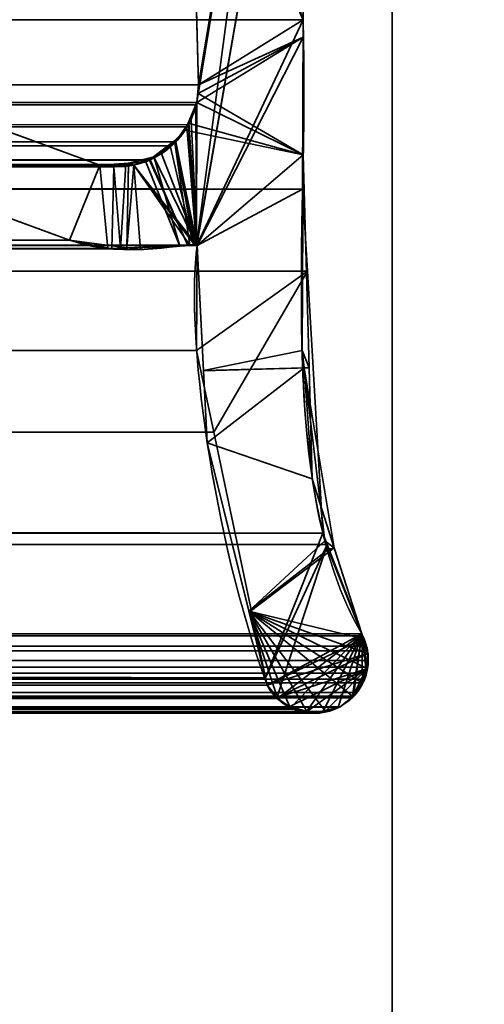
# Model space of a CAD drawing. Header units: millimetres. Extents: x -603 to 3703, y -120 to 249.
# Tile 631 of 656: x 1984.05 to 1988.35, y -6.5 to 2.65. Entities that reach past the tile are written whole.
import ezdxf

# ---------------------------------------------------------------- set-up
doc = ezdxf.new("R2010")
doc.units = ezdxf.units.MM
doc.layers.add('152', color=7, linetype='Continuous', true_color=0xffffff)

# ---------------------------------------------------------------- blocks, each defined once
blk = doc.blocks.new('UG_SURFACE_002')
at = {"layer": '152', "color": 252, "linetype": 'Continuous', "lineweight": 35}
for points in [[(2177.5, -30, 2213.0001), (2177.5, 229.8, 2213.0001), (822.5, 229.8, 2213.0001), (822.5, -30, 2213.0001)], [(972.5, -30, 2063), (972.5, 229.8, 2063), (2027.4999, 229.8, 2063), (2027.4999, -30, 2063)]]:
    blk.add_3dface(points, dxfattribs=at)
blk = doc.blocks.new('UG_SURFACE_148')
at = {"layer": '152', "color": 7, "linetype": 'Continuous', "lineweight": 35}
for points in [[(1985.7049, 2.0412, 2019.2049), (1985.6224, 4.9715, 2019.1224), (1986.5888, 7.3541, 2020.0887)], [(1985.6853, 0.5531, 2019.1853), (1986.5888, 7.3541, 2020.0887), (1986.6327, 6.0214, 2020.1328), (1986.6284, 5.9608, 2020.1285)], [(1985.6882, 1.8784, 2019.1882), (1986.5888, 7.3541, 2020.0887), (1985.6853, 0.5531, 2019.1853)], [(1986.5888, 7.3541, 2020.0887), (1985.6882, 1.8784, 2019.1882), (1985.7049, 2.0412, 2019.2049)], [(1986.675, 2.6459, 2020.175), (1986.6284, 5.9608, 2020.1285), (1013.3716, 5.9608, 2020.1285), (1013.325, 2.6459, 2020.175)], [(1985.6876, 0.5521, 2019.1877), (1985.6853, 0.5531, 2019.1853), (1986.6284, 5.9608, 2020.1285)], [(1985.6876, 0.5521, 2019.1877), (1986.6284, 5.9608, 2020.1285), (1986.675, 2.6459, 2020.175)], [(1014.2951, 2.0412, 2019.2049), (1014.3776, 4.9715, 2019.1224), (1985.6224, 4.9715, 2019.1224), (1985.7049, 2.0412, 2019.2049)], [(1986.6695, 1.0733, 2020.1695), (1013.325, 2.6459, 2020.175), (1013.2391, 0.3109, 2020.2608)], [(1986.6695, 1.0733, 2020.1695), (1986.675, 2.6459, 2020.175), (1013.325, 2.6459, 2020.175)], [(1986.675, 2.6459, 2020.175), (1986.6695, 1.0733, 2020.1695), (1985.6925, 0.5499, 2019.1925), (1985.6876, 0.5521, 2019.1877)], [(1014.2951, 2.0412, 2019.2049), (1985.7049, 2.0412, 2019.2049), (1985.6882, 1.8784, 2019.1882), (1014.3118, 1.8784, 2019.1882)], [(1017.1266, 1.997, 2016.3734), (1015.2102, 1.295, 2018.2898), (1984.7898, 1.295, 2018.2898), (1982.8734, 1.997, 2016.3734)], [(1984.5084, 0.5991, 2018.0085), (1983.0514, 1.1329, 2016.5515), (1982.8734, 1.997, 2016.3734), (1984.7898, 1.295, 2018.2898)], [(1014.3118, 1.8784, 2019.1882), (1985.6882, 1.8784, 2019.1882), (1985.6794, 1.8545, 2019.1793)], [(1985.6794, 1.8545, 2019.1793), (1014.3186, 1.8526, 2019.1815), (1014.3118, 1.8784, 2019.1882)], [(1014.3309, 1.8061, 2019.1691), (1014.3186, 1.8526, 2019.1815), (1985.6794, 1.8545, 2019.1793)], [(1014.3309, 1.8061, 2019.1691), (1985.6794, 1.8545, 2019.1793), (1985.6114, 1.6712, 2019.1114)], [(1985.6853, 0.5531, 2019.1853), (1985.6114, 1.6712, 2019.1114), (1985.6794, 1.8545, 2019.1793)], [(1985.6794, 1.8545, 2019.1793), (1985.6882, 1.8784, 2019.1882), (1985.6853, 0.5531, 2019.1853)], [(1014.3309, 1.8061, 2019.1691), (1985.6114, 1.6712, 2019.1114), (1985.5958, 1.65, 2019.0959)], [(1985.5958, 1.65, 2019.0959), (1014.405, 1.6498, 2019.0949), (1014.3309, 1.8061, 2019.1691)], [(1014.405, 1.6498, 2019.0949), (1985.5958, 1.65, 2019.0959), (1985.4931, 1.5104, 2018.9931)], [(1014.4185, 1.6214, 2019.0816), (1014.405, 1.6498, 2019.0949), (1985.4931, 1.5104, 2018.9931)], [(1985.6853, 0.5531, 2019.1853), (1985.4931, 1.5104, 2018.9931), (1985.5958, 1.65, 2019.0959)], [(1985.5958, 1.65, 2019.0959), (1985.6114, 1.6712, 2019.1114), (1985.6853, 0.5531, 2019.1853)], [(1014.4185, 1.6214, 2019.0816), (1985.4931, 1.5104, 2018.9931), (1985.4424, 1.4748, 2018.9424)], [(1985.4424, 1.4748, 2018.9424), (1014.5568, 1.4693, 2018.9433), (1014.4185, 1.6214, 2019.0816)], [(1014.5789, 1.4448, 2018.9211), (1014.5568, 1.4693, 2018.9433), (1985.4424, 1.4748, 2018.9424)], [(1014.5789, 1.4448, 2018.9211), (1985.4424, 1.4748, 2018.9424), (1985.2571, 1.3446, 2018.7571)], [(1985.6576, 0.5519, 2019.1576), (1985.604, 0.5495, 2019.104), (1985.2571, 1.3446, 2018.7571), (1985.4424, 1.4748, 2018.9424)], [(1985.4424, 1.4748, 2018.9424), (1985.4931, 1.5104, 2018.9931), (1985.6576, 0.5519, 2019.1576)], [(1985.4931, 1.5104, 2018.9931), (1985.6853, 0.5531, 2019.1853), (1985.6787, 0.5528, 2019.1786)], [(1985.6787, 0.5528, 2019.1786), (1985.6576, 0.5519, 2019.1576), (1985.4931, 1.5104, 2018.9931)], [(1014.5789, 1.4448, 2018.9211), (1985.2571, 1.3446, 2018.7571), (1985.2486, 1.3429, 2018.7485)], [(1985.2486, 1.3429, 2018.7485), (1014.7544, 1.3555, 2018.7457), (1014.5789, 1.4448, 2018.9211)], [(1014.8538, 1.3048, 2018.6462), (1014.7544, 1.3555, 2018.7457), (1985.2486, 1.3429, 2018.7485)], [(1014.9699, 1.3016, 2018.5301), (1014.8538, 1.3048, 2018.6462), (1985.2486, 1.3429, 2018.7485)], [(1985.2486, 1.3429, 2018.7485), (1985.0287, 1.3001, 2018.5287), (1014.9699, 1.3016, 2018.5301)], [(1014.9699, 1.3016, 2018.5301), (1985.0287, 1.3001, 2018.5287), (1984.9199, 1.2788, 2018.42)], [(1015.2102, 1.295, 2018.2898), (1014.9699, 1.3016, 2018.5301), (1984.9199, 1.2788, 2018.42)], [(1984.9199, 1.2788, 2018.42), (1984.7898, 1.295, 2018.2898), (1015.2102, 1.295, 2018.2898)], [(1984.7898, 1.295, 2018.2898), (1984.9199, 1.2788, 2018.42), (1984.8992, 0.5179, 2018.3992), (1984.5084, 0.5991, 2018.0085)], [(1984.9817, 0.5216, 2018.4817), (1984.9199, 1.2788, 2018.42), (1985.0287, 1.3001, 2018.5287)], [(1985.604, 0.5495, 2019.104), (1984.9817, 0.5216, 2018.4817), (1985.0287, 1.3001, 2018.5287), (1985.2486, 1.3429, 2018.7485)], [(1985.2486, 1.3429, 2018.7485), (1985.2571, 1.3446, 2018.7571), (1985.604, 0.5495, 2019.104)], [(1984.9817, 0.5216, 2018.4817), (1984.8992, 0.5179, 2018.3992), (1984.9199, 1.2788, 2018.42)], [(1983.0514, 1.1329, 2016.5515), (1984.5084, 0.5991, 2018.0085), (1015.4916, 0.5991, 2018.0085), (1016.9486, 1.1329, 2016.5515)], [(1013.2391, 0.3109, 2020.2608), (1986.7144, 0.3099, 2020.2143), (1986.6695, 1.0733, 2020.1695)], [(1985.6869, -0.4242, 2019.187), (1985.6925, 0.5499, 2019.1925), (1986.6695, 1.0733, 2020.1695), (1986.7144, 0.3099, 2020.2143)], [(1014.2697, -0.8721, 2019.2304), (1985.6925, 0.5499, 2019.1925), (1985.6869, -0.4242, 2019.187)], [(1014.2697, -0.8721, 2019.2304), (1014.3075, 0.5499, 2019.1925), (1985.6925, 0.5499, 2019.1925)], [(1014.3124, 0.5521, 2019.1877), (1985.6876, 0.5521, 2019.1877), (1985.6925, 0.5499, 2019.1925), (1014.3075, 0.5499, 2019.1925)], [(1985.6853, 0.5531, 2019.1853), (1014.3124, 0.5521, 2019.1877), (1014.3147, 0.5531, 2019.1853)], [(1985.6853, 0.5531, 2019.1853), (1985.6876, 0.5521, 2019.1877), (1014.3124, 0.5521, 2019.1877)], [(1014.3147, 0.5531, 2019.1853), (1014.3213, 0.5528, 2019.1786), (1985.6787, 0.5528, 2019.1786)], [(1985.6787, 0.5528, 2019.1786), (1985.6853, 0.5531, 2019.1853), (1014.3147, 0.5531, 2019.1853)], [(1014.3213, 0.5528, 2019.1786), (1014.3424, 0.5517, 2019.1576), (1985.6576, 0.5519, 2019.1576)], [(1985.6576, 0.5519, 2019.1576), (1985.6787, 0.5528, 2019.1786), (1014.3213, 0.5528, 2019.1786)], [(1985.604, 0.5495, 2019.104), (1985.6576, 0.5519, 2019.1576), (1014.3424, 0.5517, 2019.1576)], [(1014.3424, 0.5517, 2019.1576), (1014.3961, 0.5491, 2019.1038), (1985.604, 0.5495, 2019.104)], [(1984.9817, 0.5216, 2018.4817), (1985.604, 0.5495, 2019.104), (1014.3961, 0.5491, 2019.1038)], [(1014.3961, 0.5491, 2019.1038), (1015.0189, 0.5188, 2018.481), (1984.9817, 0.5216, 2018.4817)], [(1015.077, 0.516, 2018.4231), (1984.5084, 0.5991, 2018.0085), (1984.8992, 0.5179, 2018.3992)], [(1015.077, 0.516, 2018.4231), (1015.4916, 0.5991, 2018.0085), (1984.5084, 0.5991, 2018.0085)], [(1984.8992, 0.5179, 2018.3992), (1984.9817, 0.5216, 2018.4817), (1015.0189, 0.5188, 2018.481)], [(1984.8992, 0.5179, 2018.3992), (1015.0189, 0.5188, 2018.481), (1015.077, 0.516, 2018.4231)], [(1986.8573, -2.122, 2020.3571), (1013.2391, 0.3109, 2020.2608), (1013.1508, -2.0882, 2020.3493)], [(1986.8573, -2.122, 2020.3571), (1986.7144, 0.3099, 2020.2143), (1013.2391, 0.3109, 2020.2608)], [(1986.7144, 0.3099, 2020.2143), (1985.8462, -1.1821, 2019.3462), (1985.6869, -0.4242, 2019.187)], [(1986.7144, 0.3099, 2020.2143), (1986.8573, -2.122, 2020.3571), (1986.3259, -3.4653, 2019.8257), (1985.8462, -1.1821, 2019.3462)], [(1985.6869, -0.4242, 2019.187), (1014.1946, -1.1999, 2019.3055), (1014.2697, -0.8721, 2019.2304)], [(1985.6869, -0.4242, 2019.187), (1985.8462, -1.1821, 2019.3462), (1014.1946, -1.1999, 2019.3055)], [(1014.1946, -1.1999, 2019.3055), (1985.8462, -1.1821, 2019.3462), (1986.3259, -3.4653, 2019.8257)], [(1986.3259, -3.4653, 2019.8257), (1013.6755, -3.4656, 2019.8245), (1014.1946, -1.1999, 2019.3055)], [(1013.1508, -2.0882, 2020.3493), (1013.0994, -2.223, 2020.4005), (1986.8972, -2.2255, 2020.3972)], [(1013.1508, -2.0882, 2020.3493), (1986.8972, -2.2255, 2020.3972), (1986.8573, -2.122, 2020.3571)], [(1986.3259, -3.4653, 2019.8257), (1986.8573, -2.122, 2020.3571), (1986.8972, -2.2255, 2020.3972)], [(1986.8972, -2.2255, 2020.3972), (1013.0994, -2.223, 2020.4005), (1012.7817, -3.0566, 2020.7183)], [(1012.7817, -3.0566, 2020.7183), (1987.2183, -3.0566, 2020.7183), (1986.8972, -2.2255, 2020.3972)], [(1986.4295, -3.6511, 2019.9294), (1986.3398, -3.5319, 2019.8398), (1986.3259, -3.4653, 2019.8257), (1986.8972, -2.2255, 2020.3972)], [(1986.8972, -2.2255, 2020.3972), (1987.2183, -3.0566, 2020.7183), (1986.4367, -3.6559, 2019.9368), (1986.4295, -3.6511, 2019.9294)], [(1987.2634, -3.1716, 2020.7634), (1987.2252, -3.074, 2020.7253), (1012.7748, -3.074, 2020.7253), (1012.7366, -3.1716, 2020.7634)], [(1012.7748, -3.074, 2020.7253), (1987.2252, -3.074, 2020.7253), (1987.2183, -3.0566, 2020.7183), (1012.7817, -3.0566, 2020.7183)], [(1986.5602, -3.7382, 2020.0603), (1986.4367, -3.6559, 2019.9368), (1987.2183, -3.0566, 2020.7183)], [(1987.2183, -3.0566, 2020.7183), (1986.7063, -3.7758, 2020.2062), (1986.5836, -3.7538, 2020.0837), (1986.5602, -3.7382, 2020.0603)], [(1987.2183, -3.0566, 2020.7183), (1986.8606, -3.7769, 2020.3607), (1986.8026, -3.7931, 2020.3025), (1986.7063, -3.7758, 2020.2062)], [(1987.2183, -3.0566, 2020.7183), (1987.0005, -3.7378, 2020.5004), (1986.8606, -3.7769, 2020.3607)], [(1987.1287, -3.6509, 2020.6287), (1987.0169, -3.7332, 2020.5169), (1987.0005, -3.7378, 2020.5004), (1987.2183, -3.0566, 2020.7183)], [(1987.2183, -3.0566, 2020.7183), (1987.1422, -3.6359, 2020.642), (1987.1287, -3.6509, 2020.6287)], [(1987.2247, -3.5105, 2020.7248), (1987.1737, -3.6004, 2020.6738), (1987.1422, -3.6359, 2020.642), (1987.2183, -3.0566, 2020.7183)], [(1987.2183, -3.0566, 2020.7183), (1987.2698, -3.3666, 2020.7696), (1987.2622, -3.4209, 2020.7622)], [(1987.2183, -3.0566, 2020.7183), (1987.2252, -3.074, 2020.7253), (1987.2634, -3.1716, 2020.7634), (1987.2681, -3.2122, 2020.7682)], [(1987.2681, -3.2122, 2020.7682), (1987.2786, -3.3021, 2020.7787), (1987.2698, -3.3666, 2020.7696), (1987.2183, -3.0566, 2020.7183)], [(1987.2622, -3.4209, 2020.7622), (1987.2442, -3.4761, 2020.7443), (1987.2247, -3.5105, 2020.7248), (1987.2183, -3.0566, 2020.7183)], [(1012.7366, -3.1716, 2020.7634), (1012.7319, -3.2122, 2020.7682), (1987.2681, -3.2122, 2020.7682)], [(1012.7366, -3.1716, 2020.7634), (1987.2681, -3.2122, 2020.7682), (1987.2634, -3.1716, 2020.7634)], [(1987.2681, -3.2122, 2020.7682), (1012.7319, -3.2122, 2020.7682), (1012.7214, -3.3021, 2020.7787)], [(1987.2786, -3.3021, 2020.7787), (1987.2681, -3.2122, 2020.7682), (1012.7214, -3.3021, 2020.7787)], [(1012.7214, -3.3021, 2020.7787), (1012.7302, -3.3666, 2020.7696), (1987.2698, -3.3666, 2020.7696), (1987.2786, -3.3021, 2020.7787)], [(1987.2698, -3.3666, 2020.7696), (1012.7302, -3.3666, 2020.7696), (1012.7378, -3.4209, 2020.7622)], [(1987.2622, -3.4209, 2020.7622), (1987.2698, -3.3666, 2020.7696), (1012.7378, -3.4209, 2020.7622)], [(1987.2622, -3.4209, 2020.7622), (1012.7378, -3.4209, 2020.7622), (1012.7558, -3.4761, 2020.7443)], [(1987.2442, -3.4761, 2020.7443), (1987.2622, -3.4209, 2020.7622), (1012.7558, -3.4761, 2020.7443)], [(1986.3398, -3.5319, 2019.8398), (1013.6602, -3.5319, 2019.8398), (1013.6755, -3.4656, 2019.8245)], [(1013.6755, -3.4656, 2019.8245), (1986.3259, -3.4653, 2019.8257), (1986.3398, -3.5319, 2019.8398)], [(1012.7558, -3.4761, 2020.7443), (1012.7753, -3.5105, 2020.7248), (1987.2247, -3.5105, 2020.7248), (1987.2442, -3.4761, 2020.7443)], [(1987.1737, -3.6004, 2020.6738), (1012.7753, -3.5105, 2020.7248), (1012.8263, -3.6004, 2020.6738)], [(1987.1737, -3.6004, 2020.6738), (1987.2247, -3.5105, 2020.7248), (1012.7753, -3.5105, 2020.7248)], [(1013.5705, -3.6511, 2019.9294), (1986.3398, -3.5319, 2019.8398), (1986.4295, -3.6511, 2019.9294)], [(1013.5705, -3.6511, 2019.9294), (1013.6602, -3.5319, 2019.8398), (1986.3398, -3.5319, 2019.8398)], [(1987.1737, -3.6004, 2020.6738), (1012.8263, -3.6004, 2020.6738), (1012.8601, -3.6291, 2020.6399)], [(1012.8601, -3.6291, 2020.6399), (1987.1422, -3.6359, 2020.642), (1987.1737, -3.6004, 2020.6738)], [(1012.8601, -3.6291, 2020.6399), (1012.9831, -3.7332, 2020.5169), (1987.0169, -3.7332, 2020.5169)], [(1987.0169, -3.7332, 2020.5169), (1987.1287, -3.6509, 2020.6287), (1012.8601, -3.6291, 2020.6399)], [(1987.1287, -3.6509, 2020.6287), (1987.1422, -3.6359, 2020.642), (1012.8601, -3.6291, 2020.6399)], [(1013.5633, -3.6559, 2019.9368), (1986.4367, -3.6559, 2019.9368), (1986.5602, -3.7382, 2020.0603), (1013.4398, -3.7382, 2020.0603)], [(1986.4295, -3.6511, 2019.9294), (1013.5633, -3.6559, 2019.9368), (1013.5705, -3.6511, 2019.9294)], [(1986.4295, -3.6511, 2019.9294), (1986.4367, -3.6559, 2019.9368), (1013.5633, -3.6559, 2019.9368)], [(1012.9995, -3.7378, 2020.5004), (1987.0005, -3.7378, 2020.5004), (1987.0169, -3.7332, 2020.5169), (1012.9831, -3.7332, 2020.5169)], [(1013.1394, -3.7769, 2020.3607), (1986.8606, -3.7769, 2020.3607), (1987.0005, -3.7378, 2020.5004), (1012.9995, -3.7378, 2020.5004)], [(1013.4164, -3.7538, 2020.0837), (1986.5602, -3.7382, 2020.0603), (1986.5836, -3.7538, 2020.0837)], [(1013.4164, -3.7538, 2020.0837), (1013.4398, -3.7382, 2020.0603), (1986.5602, -3.7382, 2020.0603)], [(1986.8026, -3.7931, 2020.3025), (1013.1394, -3.7769, 2020.3607), (1013.1974, -3.7931, 2020.3025)], [(1986.8026, -3.7931, 2020.3025), (1986.8606, -3.7769, 2020.3607), (1013.1394, -3.7769, 2020.3607)], [(1013.1974, -3.7931, 2020.3025), (1986.7063, -3.7758, 2020.2062), (1986.8026, -3.7931, 2020.3025)], [(1013.1974, -3.7931, 2020.3025), (1013.2937, -3.7758, 2020.2062), (1986.7063, -3.7758, 2020.2062)], [(1986.5836, -3.7538, 2020.0837), (1013.2937, -3.7758, 2020.2062), (1013.4164, -3.7538, 2020.0837)], [(1986.5836, -3.7538, 2020.0837), (1986.7063, -3.7758, 2020.2062), (1013.2937, -3.7758, 2020.2062)]]:
    blk.add_3dface(points, dxfattribs=at)
blk = doc.blocks.new('UG_SURFACE_149')
at = {"layer": '152', "color": 7, "linetype": 'Continuous', "lineweight": 35}
for points in [[(1986.6284, 5.9608, -7), (1986.675, 2.6459, -7), (1985.3703, 6.3656, -7), (1985.4498, 6.4447, -7)], [(1985.5944, 5.0879, -7), (1985.5816, 5.1408, -7), (1985.3703, 6.3656, -7), (1986.675, 2.6459, -7)], [(1986.675, 2.6459, 2020.175), (1986.6284, 5.9608, 2020.1285), (1985.6224, 4.9715, 2019.1224), (1985.7049, 2.0412, 2019.2049)], [(1986.675, 2.6459, -7), (1986.6284, 5.9608, -7), (1986.6284, 5.9608, 2020.1285), (1986.675, 2.6459, 2020.175)], [(1986.675, 2.6459, -7), (1985.6224, 4.9715, -7), (1985.5944, 5.0879, -7)], [(1985.7049, 2.0412, -7), (1985.6224, 4.9715, -7), (1986.675, 2.6459, -7), (1986.675, 2.4846, -7)], [(1985.7049, 2.0412, 2019.2049), (1985.6224, 4.9715, 2019.1224), (1985.6224, 4.9715, -7), (1985.7049, 2.0412, -7)], [(1985.7049, 2.0412, 2019.2049), (1986.6744, 2.4847, 2020.1745), (1986.675, 2.6459, 2020.175)], [(1986.675, 2.6459, -7), (1986.675, 2.6459, 2020.175), (1986.6744, 2.4847, 2020.1745)], [(1986.6744, 2.4847, 2020.1745), (1986.675, 2.4846, -7), (1986.675, 2.6459, -7)], [(1985.6882, 1.8784, 2019.1882), (1985.6356, 1.7194, 2019.1357), (1985.6925, 0.5499, 2019.1925), (1986.6744, 2.4847, 2020.1745)], [(1985.7011, 1.9593, 2019.201), (1985.6882, 1.8784, 2019.1882), (1986.6744, 2.4847, 2020.1745)], [(1986.6649, -0.4257, 2020.165), (1986.6744, 2.4847, 2020.1745), (1985.6925, 0.5499, 2019.1925), (1985.7516, -0.6106, 2019.2516)], [(1986.6744, 2.4847, 2020.1745), (1985.7049, 2.0412, 2019.2049), (1985.7011, 1.9593, 2019.201)], [(1986.675, 2.4846, -7), (1986.6753, 1.3919, -7), (1985.7011, 1.9593, -7), (1985.7049, 2.0412, -7)], [(1986.6753, 1.3919, -7), (1986.6744, 2.4847, 2020.1745), (1986.6649, -0.4257, 2020.165)], [(1986.6753, 1.3919, -7), (1986.675, 2.4846, -7), (1986.6744, 2.4847, 2020.1745)], [(1985.7011, 1.9593, 2019.201), (1985.7049, 2.0412, 2019.2049), (1985.7049, 2.0412, -7), (1985.7011, 1.9593, -7)], [(1982.8734, 1.997, -7), (1984.7898, 1.295, -7), (1984.5084, 0.5991, -7), (1983.0514, 1.1329, -7)], [(1984.7898, 1.295, 2018.2898), (1982.8734, 1.997, 2016.3734), (1983.0514, 1.1329, 2016.5515), (1984.5084, 0.5991, 2018.0085)], [(1982.8734, 1.997, 2016.3734), (1984.7898, 1.295, 2018.2898), (1984.7898, 1.295, -7), (1982.8734, 1.997, -7)], [(1986.6753, 1.3919, -7), (1985.6882, 1.8784, -7), (1985.7011, 1.9593, -7)], [(1985.7011, 1.9593, -7), (1985.6882, 1.8784, -7), (1985.6882, 1.8784, 2019.1882), (1985.7011, 1.9593, 2019.201)], [(1985.608, 1.6861, -7), (1985.6882, 1.8784, -7), (1986.6753, 1.3919, -7)], [(1985.6882, 1.8784, -7), (1985.608, 1.6861, -7), (1985.6136, 1.6875, 2019.1135)], [(1985.6136, 1.6875, 2019.1135), (1985.6356, 1.7194, 2019.1357), (1985.6882, 1.8784, -7)], [(1985.6356, 1.7194, 2019.1357), (1985.6882, 1.8784, 2019.1882), (1985.6882, 1.8784, -7)], [(1985.6136, 1.6875, 2019.1135), (1985.4908, 1.5104, 2018.9908), (1985.6925, 0.5499, 2019.1925)], [(1985.4908, 1.5104, 2018.9908), (1985.6136, 1.6875, 2019.1135), (1985.5797, 1.6187, -7)], [(1985.6136, 1.6875, 2019.1135), (1985.608, 1.6861, -7), (1985.5797, 1.6187, -7)], [(1986.6753, 1.3919, -7), (1985.5797, 1.6187, -7), (1985.608, 1.6861, -7)], [(1985.6925, 0.5499, 2019.1925), (1985.6356, 1.7194, 2019.1357), (1985.6136, 1.6875, 2019.1135)], [(1985.4807, 1.5204, -7), (1985.5797, 1.6187, -7), (1986.6753, 1.3919, -7), (1985.6925, 0.5499, -7)], [(1985.5797, 1.6187, -7), (1985.4807, 1.5204, -7), (1985.4908, 1.5104, 2018.9908)], [(1985.4807, 1.5204, -7), (1985.3599, 1.4006, -7), (1985.2906, 1.3763, 2018.7907)], [(1985.2906, 1.3763, 2018.7907), (1985.4856, 1.5029, 2018.9855), (1985.4807, 1.5204, -7)], [(1985.5318, 0.5441, 2019.0318), (1985.6222, 0.5502, 2019.1221), (1985.4856, 1.5029, 2018.9855), (1985.2906, 1.3763, 2018.7907)], [(1985.6925, 0.5499, -7), (1985.3599, 1.4006, -7), (1985.4807, 1.5204, -7)], [(1985.4856, 1.5029, 2018.9855), (1985.4908, 1.5104, 2018.9908), (1985.4807, 1.5204, -7)], [(1985.4908, 1.5104, 2018.9908), (1985.4856, 1.5029, 2018.9855), (1985.6925, 0.5499, 2019.1925)], [(1985.4856, 1.5029, 2018.9855), (1985.6807, 0.5541, 2019.1808), (1985.6838, 0.553, 2019.1839)], [(1985.6222, 0.5502, 2019.1221), (1985.6663, 0.5532, 2019.1662), (1985.4856, 1.5029, 2018.9855)], [(1985.6663, 0.5532, 2019.1662), (1985.6807, 0.5541, 2019.1808), (1985.4856, 1.5029, 2018.9855)], [(1985.6838, 0.553, 2019.1839), (1985.6925, 0.5499, 2019.1925), (1985.4856, 1.5029, 2018.9855)], [(1985.2911, 1.3722, -7), (1985.1029, 1.2944, -7), (1985.0541, 1.3151, 2018.5542)], [(1985.0541, 1.3151, 2018.5542), (1985.2153, 1.3273, 2018.7154), (1985.2911, 1.3722, -7)], [(1985.6874, 0.5524, -7), (1985.1029, 1.2944, -7), (1985.2911, 1.3722, -7)], [(1985.2906, 1.3763, 2018.7907), (1985.2153, 1.3273, 2018.7154), (1985.5318, 0.5441, 2019.0318)], [(1985.2153, 1.3273, 2018.7154), (1985.2906, 1.3763, 2018.7907), (1985.2911, 1.3722, -7)], [(1985.3599, 1.4006, -7), (1985.2911, 1.3722, -7), (1985.2906, 1.3763, 2018.7907)], [(1985.2911, 1.3722, -7), (1985.3599, 1.4006, -7), (1985.6925, 0.5499, -7), (1985.6874, 0.5524, -7)], [(1985.7517, -0.6131, -7), (1985.6925, 0.5499, -7), (1986.6753, 1.3919, -7), (1986.7308, -0.5866, -7)], [(1986.6649, -0.4257, 2020.165), (1986.7308, -0.5866, -7), (1986.6753, 1.3919, -7)], [(1985.0408, 0.5283, -7), (1984.5084, 0.5991, -7), (1984.7898, 1.295, -7), (1985.0553, 1.2945, -7)], [(1984.5084, 0.5991, 2018.0085), (1984.8616, 0.5215, 2018.3616), (1984.7898, 1.295, 2018.2898)], [(1985.0541, 1.3151, 2018.5542), (1984.7898, 1.295, 2018.2898), (1984.8616, 0.5215, 2018.3616), (1985.0382, 0.5275, 2018.5382)], [(1984.7898, 1.295, 2018.2898), (1985.0541, 1.3151, 2018.5542), (1985.0553, 1.2945, -7)], [(1985.0553, 1.2945, -7), (1984.7898, 1.295, -7), (1984.7898, 1.295, 2018.2898)], [(1985.0382, 0.5275, 2018.5382), (1985.5318, 0.5441, 2019.0318), (1985.2153, 1.3273, 2018.7154), (1985.0541, 1.3151, 2018.5542)], [(1985.0553, 1.2945, -7), (1985.1029, 1.2944, -7), (1985.0408, 0.5283, -7)], [(1985.1029, 1.2944, -7), (1985.1646, 0.5118, -7), (1985.0408, 0.5283, -7)], [(1985.1029, 1.2944, -7), (1985.0553, 1.2945, -7), (1985.0541, 1.3151, 2018.5542)], [(1985.1029, 1.2944, -7), (1985.6681, 0.5555, -7), (1985.6663, 0.5553, -7)], [(1985.6663, 0.5553, -7), (1985.6223, 0.5515, -7), (1985.1029, 1.2944, -7)], [(1985.6223, 0.5515, -7), (1985.1646, 0.5118, -7), (1985.1029, 1.2944, -7)], [(1985.1029, 1.2944, -7), (1985.6874, 0.5524, -7), (1985.6838, 0.553, -7)], [(1985.6838, 0.553, -7), (1985.6681, 0.5555, -7), (1985.1029, 1.2944, -7)], [(1983.0514, 1.1329, -7), (1984.5084, 0.5991, -7), (1984.5084, 0.5991, 2018.0085), (1983.0514, 1.1329, 2016.5515)], [(1984.8616, 0.5215, 2018.3616), (1984.5084, 0.5991, -7), (1985.0408, 0.5283, -7)], [(1984.8616, 0.5215, 2018.3616), (1984.5084, 0.5991, 2018.0085), (1984.5084, 0.5991, -7)], [(1985.6223, 0.5515, -7), (1985.5318, 0.5441, 2019.0318), (1985.0382, 0.5275, 2018.5382)], [(1985.0382, 0.5275, 2018.5382), (1985.1646, 0.5118, -7), (1985.6223, 0.5515, -7)], [(1985.6223, 0.5515, -7), (1985.6222, 0.5502, 2019.1221), (1985.5318, 0.5441, 2019.0318)], [(1985.6663, 0.5553, -7), (1985.6663, 0.5532, 2019.1662), (1985.6222, 0.5502, 2019.1221)], [(1985.6222, 0.5502, 2019.1221), (1985.6223, 0.5515, -7), (1985.6663, 0.5553, -7)], [(1985.6663, 0.5532, 2019.1662), (1985.6663, 0.5553, -7), (1985.6681, 0.5555, -7)], [(1985.6663, 0.5532, 2019.1662), (1985.6681, 0.5555, -7), (1985.6838, 0.553, -7)], [(1985.6838, 0.553, -7), (1985.6807, 0.5541, 2019.1808), (1985.6663, 0.5532, 2019.1662)], [(1985.6838, 0.553, -7), (1985.6838, 0.553, 2019.1839), (1985.6807, 0.5541, 2019.1808)], [(1985.6925, 0.5499, -7), (1985.6925, 0.5499, 2019.1925), (1985.6838, 0.553, 2019.1839)], [(1985.6838, 0.553, 2019.1839), (1985.6838, 0.553, -7), (1985.6874, 0.5524, -7)], [(1985.6838, 0.553, 2019.1839), (1985.6874, 0.5524, -7), (1985.6925, 0.5499, -7)], [(1985.7517, -0.6131, -7), (1985.7516, -0.6106, 2019.2516), (1985.6925, 0.5499, 2019.1925), (1985.6925, 0.5499, -7)], [(1985.0408, 0.5283, -7), (1985.0382, 0.5275, 2018.5382), (1984.8616, 0.5215, 2018.3616)], [(1985.0382, 0.5275, 2018.5382), (1985.0408, 0.5283, -7), (1985.1646, 0.5118, -7)], [(1986.6838, -0.585, 2020.1838), (1986.6649, -0.4257, 2020.165), (1985.7516, -0.6106, 2019.2516)], [(1986.6649, -0.4257, 2020.165), (1986.6838, -0.585, 2020.1838), (1986.7308, -0.5866, -7)], [(1986.6838, -0.585, 2020.1838), (1985.7516, -0.6106, 2019.2516), (1985.7858, -1.283, 2019.2859)], [(1985.7858, -1.283, 2019.2859), (1985.7516, -0.6106, 2019.2516), (1985.7517, -0.6131, -7)], [(1986.7308, -0.5866, -7), (1986.7598, -1.6173, -7), (1985.7858, -1.283, -7), (1985.7517, -0.6131, -7)], [(1985.7858, -1.283, 2019.2859), (1985.7517, -0.6131, -7), (1985.7858, -1.283, -7)], [(1985.7858, -1.283, 2019.2859), (1986.1705, -2.845, 2019.6705), (1986.8751, -2.1926, 2020.375), (1986.6838, -0.585, 2020.1838)], [(1986.9637, -2.2577, -7), (1986.7598, -1.6173, -7), (1986.6838, -0.585, 2020.1838)], [(1986.6838, -0.585, 2020.1838), (1986.8751, -2.1926, 2020.375), (1986.9637, -2.2577, -7)], [(1986.7598, -1.6173, -7), (1986.7308, -0.5866, -7), (1986.6838, -0.585, 2020.1838)], [(1985.7858, -1.283, -7), (1986.1705, -2.845, 2019.6705), (1985.7858, -1.283, 2019.2859)], [(1985.7858, -1.283, -7), (1986.1732, -2.8554, -7), (1986.1705, -2.845, 2019.6705)], [(1986.1732, -2.8554, -7), (1985.7858, -1.283, -7), (1986.7598, -1.6173, -7), (1986.9637, -2.2577, -7)], [(1986.9065, -2.272, 2020.4065), (1986.8751, -2.1926, 2020.375), (1986.1705, -2.845, 2019.6705)], [(1986.8751, -2.1926, 2020.375), (1986.9065, -2.272, 2020.4065), (1986.9637, -2.2577, -7)], [(1986.1705, -2.845, 2019.6705), (1987.2352, -3.1036, 2020.735), (1987.2183, -3.0566, 2020.7183), (1986.9065, -2.272, 2020.4065)], [(1986.3398, -3.5319, -7), (1986.1732, -2.8554, -7), (1986.9637, -2.2577, -7), (1987.2183, -3.0566, -7)], [(1987.2183, -3.0566, -7), (1986.9637, -2.2577, -7), (1986.9065, -2.272, 2020.4065)], [(1986.9065, -2.272, 2020.4065), (1987.2183, -3.0566, 2020.7183), (1987.2183, -3.0566, -7)], [(1986.3398, -3.5319, -7), (1986.3398, -3.5319, 2019.8398), (1986.1705, -2.845, 2019.6705), (1986.1732, -2.8554, -7)], [(1986.1705, -2.845, 2019.6705), (1986.8757, -3.7674, 2020.3757), (1987.0169, -3.7332, 2020.5169), (1987.1361, -3.6376, 2020.6361)], [(1986.1705, -2.845, 2019.6705), (1986.3398, -3.5319, 2019.8398), (1986.3696, -3.5803, 2019.8696), (1986.4347, -3.642, 2019.9347)], [(1986.1705, -2.845, 2019.6705), (1986.7083, -3.7758, 2020.2084), (1986.7679, -3.7935, 2020.268), (1986.8757, -3.7674, 2020.3757)], [(1986.4347, -3.642, 2019.9347), (1986.5153, -3.7184, 2020.0152), (1986.5493, -3.7285, 2020.0493), (1986.1705, -2.845, 2019.6705)], [(1986.1705, -2.845, 2019.6705), (1987.2671, -3.379, 2020.7672), (1987.2762, -3.3434, 2020.7763), (1987.2715, -3.2381, 2020.7715)], [(1986.5493, -3.7285, 2020.0493), (1986.7083, -3.7758, 2020.2084), (1986.1705, -2.845, 2019.6705)], [(1987.2715, -3.2381, 2020.7715), (1987.2699, -3.2006, 2020.7698), (1987.2352, -3.1036, 2020.735), (1986.1705, -2.845, 2019.6705)], [(1987.1361, -3.6376, 2020.6361), (1987.1571, -3.6207, 2020.6571), (1987.2241, -3.5127, 2020.7241), (1986.1705, -2.845, 2019.6705)], [(1987.2241, -3.5127, 2020.7241), (1987.2395, -3.4879, 2020.7396), (1987.2671, -3.379, 2020.7672), (1986.1705, -2.845, 2019.6705)], [(1987.2183, -3.0566, -7), (1987.2321, -3.1027, -7), (1986.3398, -3.5319, -7)], [(1987.2321, -3.1027, -7), (1987.2726, -3.2386, -7), (1986.3398, -3.5319, -7)], [(1987.2321, -3.1027, -7), (1987.2183, -3.0566, -7), (1987.2183, -3.0566, 2020.7183)], [(1987.2183, -3.0566, 2020.7183), (1987.2352, -3.1036, 2020.735), (1987.2321, -3.1027, -7)], [(1987.2726, -3.2386, -7), (1987.2321, -3.1027, -7), (1987.2352, -3.1036, 2020.735)], [(1987.2352, -3.1036, 2020.735), (1987.2699, -3.2006, 2020.7698), (1987.2726, -3.2386, -7)], [(1986.4367, -3.6461, -7), (1986.3398, -3.5319, -7), (1987.2726, -3.2386, -7)], [(1986.4367, -3.6461, -7), (1987.2726, -3.2386, -7), (1987.277, -3.2537, -7), (1987.2638, -3.3802, -7)], [(1987.2671, -3.379, 2020.7672), (1987.2638, -3.3802, -7), (1987.277, -3.2537, -7)], [(1987.277, -3.2537, -7), (1987.2762, -3.3434, 2020.7763), (1987.2671, -3.379, 2020.7672)], [(1987.2699, -3.2006, 2020.7698), (1987.2715, -3.2381, 2020.7715), (1987.2726, -3.2386, -7)], [(1987.277, -3.2537, -7), (1987.2715, -3.2381, 2020.7715), (1987.2762, -3.3434, 2020.7763)], [(1987.277, -3.2537, -7), (1987.2726, -3.2386, -7), (1987.2715, -3.2381, 2020.7715)], [(1986.5519, -3.7295, -7), (1986.4732, -3.6892, -7), (1986.4367, -3.6461, -7), (1987.2638, -3.3802, -7)], [(1987.2638, -3.3802, -7), (1986.7072, -3.7788, -7), (1986.6365, -3.7728, -7), (1986.5519, -3.7295, -7)], [(1986.876, -3.7785, -7), (1986.8401, -3.79, -7), (1986.7072, -3.7788, -7), (1987.2638, -3.3802, -7)], [(1987.1345, -3.6377, -7), (1987.0169, -3.7332, -7), (1986.876, -3.7785, -7), (1987.2638, -3.3802, -7)], [(1987.2177, -3.511, -7), (1987.1609, -3.6162, -7), (1987.1345, -3.6377, -7), (1987.2638, -3.3802, -7)], [(1987.2638, -3.3802, -7), (1987.2578, -3.4365, -7), (1987.2177, -3.511, -7)], [(1987.2638, -3.3802, -7), (1987.2671, -3.379, 2020.7672), (1987.2395, -3.4879, 2020.7396)], [(1987.2395, -3.4879, 2020.7396), (1987.2578, -3.4365, -7), (1987.2638, -3.3802, -7)], [(1987.2241, -3.5127, 2020.7241), (1987.2177, -3.511, -7), (1987.2578, -3.4365, -7)], [(1987.2578, -3.4365, -7), (1987.2395, -3.4879, 2020.7396), (1987.2241, -3.5127, 2020.7241)], [(1986.3696, -3.5803, 2019.8696), (1986.3398, -3.5319, -7), (1986.4367, -3.6461, -7)], [(1986.3696, -3.5803, 2019.8696), (1986.3398, -3.5319, 2019.8398), (1986.3398, -3.5319, -7)], [(1987.2177, -3.511, -7), (1987.2241, -3.5127, 2020.7241), (1987.1571, -3.6207, 2020.6571)], [(1987.1571, -3.6207, 2020.6571), (1987.1609, -3.6162, -7), (1987.2177, -3.511, -7)], [(1986.4367, -3.6461, -7), (1986.4347, -3.642, 2019.9347), (1986.3696, -3.5803, 2019.8696)], [(1986.5153, -3.7184, 2020.0152), (1986.4347, -3.642, 2019.9347), (1986.4367, -3.6461, -7)], [(1986.5153, -3.7184, 2020.0152), (1986.4367, -3.6461, -7), (1986.4732, -3.6892, -7)], [(1987.1345, -3.6377, -7), (1987.1361, -3.6376, 2020.6361), (1987.0169, -3.7332, 2020.5169)], [(1987.0169, -3.7332, 2020.5169), (1987.0169, -3.7332, -7), (1987.1345, -3.6377, -7)], [(1987.1361, -3.6376, 2020.6361), (1987.1345, -3.6377, -7), (1987.1609, -3.6162, -7)], [(1987.1609, -3.6162, -7), (1987.1571, -3.6207, 2020.6571), (1987.1361, -3.6376, 2020.6361)], [(1986.5153, -3.7184, 2020.0152), (1986.4732, -3.6892, -7), (1986.5519, -3.7295, -7)], [(1986.5519, -3.7295, -7), (1986.5493, -3.7285, 2020.0493), (1986.5153, -3.7184, 2020.0152)], [(1986.6365, -3.7728, -7), (1986.7083, -3.7758, 2020.2084), (1986.5493, -3.7285, 2020.0493)], [(1986.5493, -3.7285, 2020.0493), (1986.5519, -3.7295, -7), (1986.6365, -3.7728, -7)], [(1987.0169, -3.7332, -7), (1987.0169, -3.7332, 2020.5169), (1986.8757, -3.7674, 2020.3757)], [(1986.8757, -3.7674, 2020.3757), (1986.876, -3.7785, -7), (1987.0169, -3.7332, -7)], [(1986.6365, -3.7728, -7), (1986.7072, -3.7788, -7), (1986.7083, -3.7758, 2020.2084)], [(1986.7083, -3.7758, 2020.2084), (1986.7072, -3.7788, -7), (1986.8401, -3.79, -7)], [(1986.8401, -3.79, -7), (1986.7679, -3.7935, 2020.268), (1986.7083, -3.7758, 2020.2084)], [(1986.8401, -3.79, -7), (1986.8757, -3.7674, 2020.3757), (1986.7679, -3.7935, 2020.268)], [(1986.8401, -3.79, -7), (1986.876, -3.7785, -7), (1986.8757, -3.7674, 2020.3757)]]:
    blk.add_3dface(points, dxfattribs=at)
blk = doc.blocks.new('UG_SURFACE_154')
at = {"layer": '152', "color": 252, "linetype": 'Continuous', "lineweight": 35}
for points in [[(1011, -46.92, 2022.5), (1989, -46.92, 2022.5), (1989, 62.92, 2022.5), (1011, 62.92, 2022.5)], [(1012.5, -46.92, 2020.9999), (1012.5, 62.92, 2020.9999), (1987.5, 62.92, 2020.9999), (1987.5, -46.92, 2020.9999)], [(1989, 62.92, 2022.5), (1989, -46.92, 2022.5), (1987.5, -46.92, 2020.9999), (1987.5, 62.92, 2020.9999)]]:
    blk.add_3dface(points, dxfattribs=at)
blk = doc.blocks.new('UG_SURFACE_155')
at = {"layer": '152', "color": 252, "linetype": 'Continuous', "lineweight": 35}
for points in [[(1987.5, 62.92, 2020.9999), (1987.5, 62.92, -7), (1987.5, -46.92, -7), (1987.5, -46.92, 2020.9999)], [(1987.5, -46.92, -7), (1987.5, 62.92, -7), (1989, 62.92, -7), (1989, -46.92, -7)], [(1987.5, 62.92, 2020.9999), (1987.5, -46.92, 2020.9999), (1989, -46.92, 2022.5), (1989, 62.92, 2022.5)]]:
    blk.add_3dface(points, dxfattribs=at)

msp = doc.modelspace()

# ---------------------------------------------------------------- linework, layer by layer
at = {"layer": '152', "color": 252, "linetype": 'Continuous', "lineweight": -3, "true_color": 0x939598}
for p, q in [((1987.5, -46.92, 2021), (1987.5, 62.92, 2021)), ((1987.5, -46.92, -7), (1987.5, 62.92, -7)), ((1987.5, -46.92, 2021), (1987.5, 62.92, 2021)), ((1986.6284, 5.9608, 2020.1284), (1986.675, 2.6459, 2020.175)), ((1985.7049, 2.0412, -7), (1985.6224, 4.9715, -7)), ((1985.6224, 4.9715, 2019.1224), (1985.7049, 2.0412, 2019.2049)), ((1985.6224, 4.9715, 2019.1224), (1985.7049, 2.0412, 2019.2049)), ((1986.675, 2.6459, 2020.175), (1013.325, 2.6459, 2020.175)), ((1986.675, 2.6459, -7), (1986.675, 2.6459, 2020.175)), ((1014.2951, 2.0412, 2019.2049), (1985.7049, 2.0412, 2019.2049)), ((1985.7049, 2.0412, 2019.2049), (1985.7049, 2.0412, -7)), ((1984.7899, 1.295, 2018.2899), (1982.8734, 1.997, 2016.3734)), ((1984.7899, 1.295, 2018.2899), (1982.8734, 1.997, 2016.3734)), ((1982.8734, 1.997, -7), (1984.7899, 1.295, -7)), ((1014.3117, 1.8784, 2019.1883), (1985.6883, 1.8784, 2019.1883)), ((1985.6883, 1.8784, 2019.1883), (1985.6883, 1.8784, -7)), ((1015.2101, 1.295, 2018.2899), (1984.7899, 1.295, 2018.2899)), ((1984.7899, 1.295, 2018.2899), (1984.7899, 1.295, -7)), ((1983.0515, 1.1329, -7), (1984.5084, 0.5991, -7)), ((1983.0515, 1.1329, 2016.5515), (1984.5084, 0.5991, 2018.0084)), ((1983.0515, 1.1329, 2016.5515), (1984.5084, 0.5991, 2018.0084)), ((1985.6926, 0.5499, 2019.1926), (1014.3074, 0.5499, 2019.1926)), ((1984.5084, 0.5991, 2018.0084), (1015.4916, 0.5991, 2018.0084)), ((1984.5084, 0.5991, 2018.0084), (1984.5084, 0.5991, -7)), ((1985.6926, 0.5499, -7), (1985.6926, 0.5499, 2019.1926)), ((1987.2183, -3.0566, 2020.7183), (1012.7817, -3.0566, 2020.7183)), ((1987.2183, -3.0566, -7), (1987.2183, -3.0566, 2020.7183)), ((1986.3398, -3.5319, 2019.8398), (1013.6602, -3.5319, 2019.8398)), ((1986.3398, -3.5319, -7), (1986.3398, -3.5319, 2019.8398)), ((1987.0169, -3.7332, 2020.5169), (1012.9831, -3.7332, 2020.5169)), ((1987.0169, -3.7332, -7), (1987.0169, -3.7332, 2020.5169))]:
    msp.add_line(p, q, dxfattribs=at)
for points in [[(1986.675, 2.6459, 2020.175), (1986.7322, 0.6697, 2020.2322), (1986.4096, -1.668, 2019.9096), (1987.2183, -3.0566, 2020.7183)], [(1987.2183, -3.0566, -7), (1986.4096, -1.668, -7), (1986.7322, 0.6697, -7), (1986.675, 2.6459, -7)], [(1985.6883, 1.8784, 2019.1883), (1985.6999, 1.9319, 2019.1999), (1985.7052, 1.9864, 2019.2052), (1985.7049, 2.0412, 2019.2049)], [(1985.6883, 1.8784, -7), (1985.6999, 1.9319, -7), (1985.7052, 1.9864, -7), (1985.7049, 2.0412, -7)], [(1984.7899, 1.295, -7), (1985.1991, 1.208, -7), (1985.6012, 1.4692, -7), (1985.6883, 1.8784, -7)], [(1984.7899, 1.295, 2018.2899), (1985.1991, 1.208, 2018.6991), (1985.6012, 1.4692, 2019.1012), (1985.6883, 1.8784, 2019.1883)], [(1984.5084, 0.5991, -7), (1985.0426, 0.4094, -7), (1985.6383, 0.5892, -7), (1985.6926, 0.5499, -7)], [(1985.6926, 0.5499, 2019.1926), (1985.6383, 0.5892, 2019.1383), (1985.0426, 0.4094, 2018.5426), (1984.5084, 0.5991, 2018.0084)], [(1986.3398, -3.5319, 2019.8398), (1985.8398, -2.1669, 2019.3398), (1985.5783, -0.2606, 2019.0783), (1985.6926, 0.5499, 2019.1926)], [(1985.6926, 0.5499, -7), (1985.5783, -0.2606, -7), (1985.8398, -2.1669, -7), (1986.3398, -3.5319, -7)], [(1987.2183, -3.0566, -7), (1987.3497, -3.2988, -7), (1987.2594, -3.602, -7), (1987.0169, -3.7332, -7)], [(1987.2183, -3.0566, 2020.7183), (1987.3497, -3.2988, 2020.8497), (1987.2594, -3.602, 2020.7594), (1987.0169, -3.7332, 2020.5169)], [(1987.0169, -3.7332, 2020.5169), (1986.7742, -3.8648, 2020.2742), (1986.471, -3.7744, 2019.971), (1986.3398, -3.5319, 2019.8398)], [(1986.3398, -3.5319, -7), (1986.471, -3.7744, -7), (1986.7742, -3.8648, -7), (1987.0169, -3.7332, -7)]]:
    msp.add_open_spline(points, degree=3, dxfattribs=at)
for points, knots in [([(1987.2183, -3.0566, 2020.7183), (1986.9958, -2.6745, 2020.4958), (1986.8596, -2.2152, 2020.3596), (1986.6993, -1.2668, 2020.1993), (1986.6711, -0.7791, 2020.1711), (1986.6428, 0.6888, 2020.1428), (1986.7033, 1.6671, 2020.2033), (1986.675, 2.6459, 2020.175)], [0, 0, 0, 0, 0.25, 0.25, 0.5, 0.5, 1, 1, 1, 1]), ([(1985.6883, 1.8784, 2019.1883), (1985.6912, 1.8918, 2019.1912), (1985.6937, 1.9053, 2019.1937), (1985.698, 1.9326, 2019.198), (1985.6998, 1.9464, 2019.1998), (1985.7039, 1.9871, 2019.2039), (1985.7051, 2.0142, 2019.2051), (1985.7049, 2.0412, 2019.2049)], [0, 0, 0, 0, 0.254117, 0.254117, 0.508231, 0.508231, 1, 1, 1, 1]), ([(1985.6883, 1.8784, 2019.1883), (1985.6724, 1.8037, 2019.1724), (1985.6452, 1.7328, 2019.1452), (1985.5779, 1.6101, 2019.0779), (1985.5372, 1.5562, 2019.0372), (1985.4222, 1.437, 2018.9222), (1985.3408, 1.3822, 2018.8408), (1985.149, 1.2961, 2018.649), (1985.0333, 1.2746, 2018.5333), (1984.8764, 1.2805, 2018.3764), (1984.8329, 1.2859, 2018.3329), (1984.7899, 1.295, 2018.2899)], [0, 0, 0, 0, 0.155527, 0.155527, 0.309097, 0.309097, 0.556994, 0.556994, 0.878213, 0.878213, 1, 1, 1, 1]), ([(1985.6926, 0.5499, 2019.1926), (1985.6903, 0.5515, 2019.1903), (1985.6878, 0.5524, 2019.1878), (1985.6733, 0.5565, 2019.1733), (1985.6609, 0.5559, 2019.1609), (1985.6245, 0.5547, 2019.1245), (1985.6003, 0.552, 2019.1003), (1985.4798, 0.5386, 2018.9798), (1985.3835, 0.5258, 2018.8835), (1985.1579, 0.5089, 2018.6579), (1985.0282, 0.5069, 2018.5282), (1984.7678, 0.5291, 2018.2678), (1984.6361, 0.5538, 2018.1361), (1984.5084, 0.5991, 2018.0084)], [0, 0, 0, 0, 0.006371, 0.006371, 0.037219, 0.037219, 0.098153, 0.098153, 0.341688, 0.341688, 0.667489, 0.667489, 1, 1, 1, 1]), ([(1985.6926, 0.5499, 2019.1926), (1985.643, 0.1984, 2019.143), (1985.6642, -0.1546, 2019.1642), (1985.7225, -0.8574, 2019.2225), (1985.7695, -1.2037, 2019.2695), (1985.9466, -2.232, 2019.4466), (1986.1093, -2.9028, 2019.6093), (1986.3398, -3.5319, 2019.8398)], [0, 0, 0, 0, 0.25, 0.25, 0.5, 0.5, 1, 1, 1, 1]), ([(1987.2183, -3.0566, 2020.7183), (1987.2372, -3.0914, 2020.7372), (1987.2529, -3.1304, 2020.7529), (1987.274, -3.2131, 2020.774), (1987.2794, -3.2581, 2020.7794), (1987.2779, -3.3425, 2020.7779), (1987.2722, -3.3831, 2020.7722), (1987.2572, -3.4399, 2020.7572), (1987.2512, -3.4583, 2020.7512), (1987.2261, -3.5226, 2020.7261), (1987.2015, -3.5646, 2020.7015), (1987.1596, -3.6187, 2020.6596), (1987.1445, -3.6355, 2020.6445), (1987.0942, -3.6847, 2020.5942), (1987.0562, -3.712, 2020.5562), (1987.0169, -3.7332, 2020.5169)], [0, 0, 0, 0, 0.152287, 0.152287, 0.306001, 0.306001, 0.446166, 0.446166, 0.515799, 0.515799, 0.70073, 0.70073, 0.794034, 0.794034, 1, 1, 1, 1]), ([(1987.0169, -3.7332, 2020.5169), (1986.9489, -3.7701, 2020.4489), (1986.8754, -3.7897, 2020.3754), (1986.7291, -3.7966, 2020.2291), (1986.6541, -3.7837, 2020.1541), (1986.5292, -3.7307, 2020.0292), (1986.4762, -3.6968, 2019.9762), (1986.3958, -3.6181, 2019.8958), (1986.3647, -3.578, 2019.8647), (1986.3398, -3.5319, 2019.8398)], [0, 0, 0, 0, 0.298689, 0.298689, 0.60048, 0.60048, 0.832685, 0.832685, 1, 1, 1, 1])]:
    msp.add_open_spline(points, degree=3, knots=knots, dxfattribs=at)

# ---------------------------------------------------------------- block references
for name in ['UG_SURFACE_002', 'UG_SURFACE_154', 'UG_SURFACE_155', 'UG_SURFACE_148', 'UG_SURFACE_149']:
    msp.add_blockref(name, (0, 0), dxfattribs=at)

doc.saveas('drawing.dxf')
